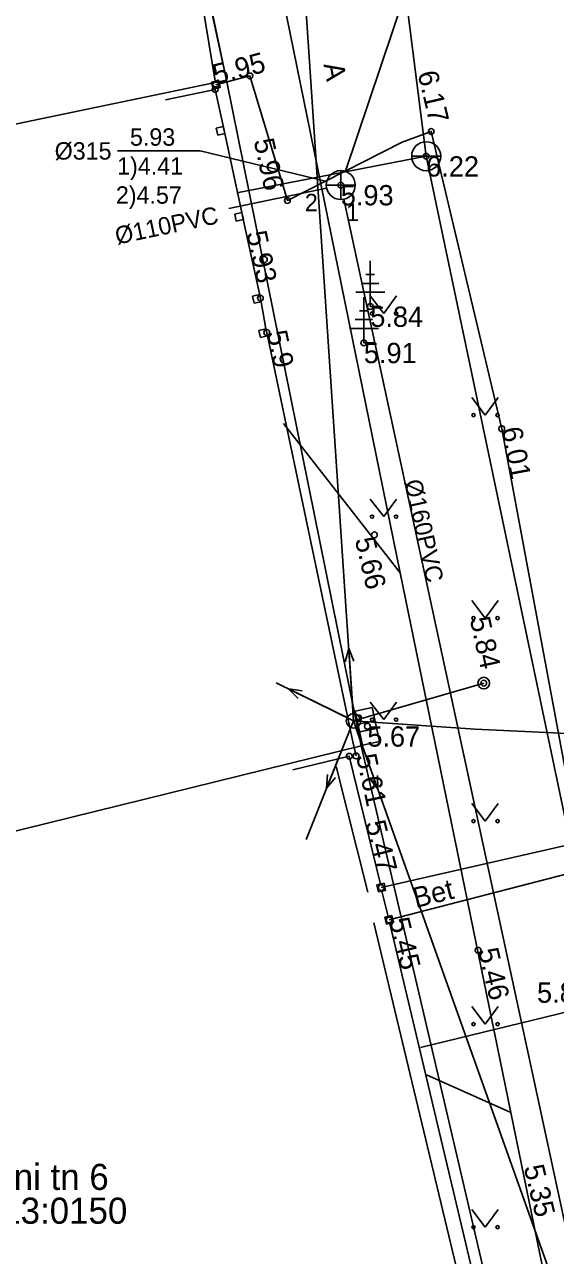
# Model space of a CAD drawing. Extents: x 473307 to 473719, y 6532843 to 6533381.
# Drawn here: x 473352.88 to 473371.2, y 6533202.49 to 6533244.93 of the extents above; entities that cross this region are included whole.
import ezdxf

# ---------------------------------------------------------------- set-up
doc = ezdxf.new("R2010")
doc.units = 0
for name, color, linetype in [('AED', 7, 'Continuous'), ('Default', 7, 'Continuous'), ('ELRAJATISMP', 7, 'Continuous'), ('HALJASTUS', 7, 'Continuous'), ('KKAEV', 7, 'Continuous'), ('KKAEV_NR', 7, 'Continuous'), ('KORGUS', 7, 'Continuous'), ('KTRASS', 7, 'Continuous'), ('KTRASS_TEKST', 7, 'Continuous'), ('MPKAABEL', 7, 'Continuous'), ('MPOHULIIN', 7, 'Continuous'), ('PIIR', 7, 'Continuous'), ('POST', 7, 'Continuous'), ('PUU', 7, 'Continuous'), ('SITRASS', 7, 'Continuous'), ('TEE', 7, 'Continuous'), ('VKAEV', 7, 'Continuous'), ('VTRASS', 7, 'Continuous')]:
    doc.layers.add(name, color=color, linetype=linetype)

# ---------------------------------------------------------------- blocks, each defined once
blk = doc.blocks.new('KAKAEV')
at = {"layer": 'Default'}
for p, q in [((0, -1), (0, 1)), ((-1, 0), (1, 0))]:
    blk.add_line(p, q, dxfattribs=at)
blk.add_circle((0, 0), 1, dxfattribs=at)
blk = doc.blocks.new('VEKAEV')
at = {"layer": 'Default'}
blk.add_line((-1, 0), (1, 0), dxfattribs=at)
blk.add_circle((0, 0), 1, dxfattribs=at)
blk = doc.blocks.new('OKASP1')
at = {"layer": 'Default'}
for p, q in [((0, 0), (0, 3.15)), ((0.3, 2.2), (-0.3, 2.2)), ((1, 1), (-1, 1)), ((0.6, 1.6), (-0.6, 1.6)), ((0.72, 0), (0, 0))]:
    blk.add_line(p, q, dxfattribs=at)
blk = doc.blocks.new('TUPOST')
at = {"layer": 'Default'}
blk.add_circle((0, 0), 0.4, dxfattribs=at)
blk = doc.blocks.new('PUPOST')
at = {"layer": 'Default'}
blk.add_circle((0, 0), 0.5, dxfattribs=at)
blk = doc.blocks.new('VARPOS')
at = {"layer": 'Default'}
for p, q in [((-0.25, 0.25), (-0.25, -0.25)), ((-0.25, 0.25), (0.25, 0.25)), ((0.25, 0.25), (0.25, -0.25)), ((-0.25, -0.25), (0.25, -0.25))]:
    blk.add_line(p, q, dxfattribs=at)
blk = doc.blocks.new('MPSUUN')
at = {"layer": 'Default'}
for p, q in [((0.5, 0), (5, 0)), ((5, 0), (4.097, -0.297)), ((5, 0), (4.098, 0.3))]:
    blk.add_line(p, q, dxfattribs=at)
blk = doc.blocks.new('ELKAPP')
at = {"layer": 'Default'}
for p, q in [((1.195, 0.597), (-1.195, 0.597)), ((-1.195, 0.597), (-1.195, -0.597)), ((-0.271, 0.597), (-0.271, -0.597)), ((0.271, 0.597), (0.271, -0.597)), ((1.195, -0.597), (1.195, 0.597)), ((-1.195, -0.597), (1.195, -0.597))]:
    blk.add_line(p, q, dxfattribs=at)
blk = doc.blocks.new('MURU')
at = {"layer": 'Default'}
for p, q in [((-0.927, 1.213), (0, 0)), ((0, 0), (0.891, 1.213))]:
    blk.add_line(p, q, dxfattribs=at)
for centre in [(-0.802, 0), (0.856, 0)]:
    blk.add_circle(centre, 0.11, dxfattribs=at)

msp = doc.modelspace()

# ---------------------------------------------------------------- linework, layer by layer
at = {"layer": 'AED'}
for points in [[(473359.005, 6533245.69), (473359.455, 6533242.978)], [(473359.457, 6533242.693), (473357.74, 6533242.334)], [(473359.762, 6533241.295), (473359.457, 6533242.693)], [(473359.788, 6533241.173), (473360.377, 6533238.452)], [(473361.016, 6533235.498), (473360.403, 6533238.33)], [(473361.042, 6533235.376), (473361.208, 6533234.438)], [(473364.316, 6533219.713), (473364.211, 6533220.201), (473361.234, 6533234.316)], [(473365.156, 6533215.296), (473364.084, 6533219.704), (473362.136, 6533219.239)], [(473365.212, 6533215.052), (473365.427, 6533214.182)], [(473368.693, 6533200.427), (473365.485, 6533213.938)]]:
    msp.add_lwpolyline(points, dxfattribs=at)
at = {"layer": 'HALJASTUS'}
for points in [[(473364.719, 6533215.019), (473363.629, 6533219.353)], [(473368.241, 6533200.141), (473364.935, 6533213.957)]]:
    msp.add_lwpolyline(points, dxfattribs=at)
at = {"layer": 'KKAEV_NR'}
msp.add_lwpolyline([(473363.304, 6533239.516), (473358.942, 6533240.576), (473356.089, 6533240.576)], dxfattribs=at)
at = {"layer": 'KORGUS'}
for centre in [(473360.657, 6533243.162), (473359.457, 6533242.693), (473359.481, 6533242.856), (473366.912, 6533241.246), (473366.737, 6533240.392), (473363.79, 6533239.398), (473361.946, 6533238.867), (473361.153, 6533236.833), (473361.016, 6533235.498), (473364.808, 6533235.209), (473361.234, 6533234.316), (473364.586, 6533233.958), (473369.342, 6533230.998), (473364.951, 6533227.337), (473368.723, 6533222.226), (473364.406, 6533221.026), (473364.707, 6533220.736), (473364.084, 6533219.704), (473364.316, 6533219.713), (473365.186, 6533215.174), (473365.456, 6533214.06), (473368.525, 6533213.014)]:
    msp.add_circle(centre, 0.1, dxfattribs=at)
at = {"layer": 'KTRASS'}
for p, q in [((473363.951, 6533239.875), (473373.654, 6533268.721)), ((473359.925, 6533238.586), (473363.301, 6533239.295)), ((473363.895, 6533238.909), (473372.523, 6533198.973))]:
    msp.add_line(p, q, dxfattribs=at)
at = {"layer": 'MPKAABEL'}
msp.add_lwpolyline([(473364.229, 6533220.925), (473368.424, 6533220.643), (473385.776, 6533219.821)], dxfattribs=at)
at = {"layer": 'MPOHULIIN'}
for points in [[(473423.194, 6533272.897), (473391.791, 6533270.484), (473361.09, 6533267.919), (473364.229, 6533220.925), (473380.477, 6533175.317), (473396.165, 6533131.758), (473413.567, 6533083.532), (473430.968, 6533052.6), (473459.84, 6533016.944), (473493.252, 6532975.715), (473524.159, 6532957.128), (473561.498, 6532934.712), (473599.705, 6532914.54), (473648.184, 6532910.183)], [(473364.229, 6533220.925), (473361.565, 6533222.237)], [(473364.229, 6533220.925), (473362.593, 6533216.837)]]:
    msp.add_lwpolyline(points, dxfattribs=at)
at = {"layer": 'PIIR'}
for points in [[(473326.61, 6533261.28), (473354.97, 6533266.17), (473359.85, 6533243.02), (473329.52, 6533236.71)], [(473329.52, 6533236.71), (473359.85, 6533243.02), (473364.49, 6533220.06), (473334.44, 6533212.66)], [(473334.44, 6533212.66), (473364.49, 6533220.06), (473369.76, 6533197.52), (473340.14, 6533188.91)]]:
    msp.add_lwpolyline(points, close=True, dxfattribs=at)
msp.add_lwpolyline([(473376.06, 6533174.78), (473369.76, 6533197.52), (473364.49, 6533220.06), (473359.85, 6533243.02), (473356.5, 6533258.46), (473372.23, 6533259.41), (473383.26, 6533220.83), (473385.1, 6533214.25), (473409.64, 6533129)], dxfattribs=at)
at = {"layer": 'POST'}
msp.add_line((473364.229, 6533220.925), (473368.723, 6533222.226), dxfattribs=at)
at = {"layer": 'SITRASS'}
for p, q in [((473361.81, 6533231.18), (473365.84, 6533226.03)), ((473366.75, 6533208.72), (473369.66, 6533207.42))]:
    msp.add_line(p, q, dxfattribs=at)
msp.add_lwpolyline([(473360.262, 6533253.37), (473365.84, 6533226.03), (473369.66, 6533207.42), (473373.367, 6533189.331)], dxfattribs=at)
at = {"layer": 'TEE'}
for points in [[(473359.481, 6533242.856), (473360.657, 6533243.162), (473361.946, 6533238.867), (473365.903, 6533240.875), (473366.912, 6533241.246), (473369.342, 6533230.998), (473371.642, 6533218.64)], [(473365.186, 6533215.174), (473371.792, 6533216.687), (473371.961, 6533215.74), (473365.456, 6533214.06)]]:
    msp.add_lwpolyline(points, dxfattribs=at)
at = {"layer": 'VTRASS'}
for p, q in [((473360.209, 6533239.127), (473366.737, 6533240.392)), ((473366.542, 6533209.663), (473372.861, 6533211.206))]:
    msp.add_line(p, q, dxfattribs=at)
msp.add_lwpolyline([(473365.999, 6533272.186), (473364.518, 6533257.871), (473366.737, 6533240.392), (473372.861, 6533211.206), (473381.92, 6533180.915), (473385.845, 6533164.961), (473390.472, 6533150.34), (473401.875, 6533121.622), (473409.867, 6533103.775), (473420.281, 6533084.249), (473435.442, 6533057.262), (473447.562, 6533040.443), (473454.221, 6533030.196), (473471.046, 6533010.477), (473501.071, 6532979.442)], dxfattribs=at)

# ---------------------------------------------------------------- block references
at = {"layer": 'AED'}
for p, xscale, yscale, rotation in [((473359.481, 6533242.856), 0.49999999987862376, 0.49999999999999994, -77.7890045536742), ((473359.639, 6533241.268), 0.4999999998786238, 0.49999999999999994, -77.7890045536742), ((473360.281, 6533238.304), 0.49999999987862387, 0.49999999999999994, -77.7890045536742), ((473360.894, 6533235.472), 0.4999999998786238, 0.49999999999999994, -77.7890045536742), ((473361.112, 6533234.29), 0.4999999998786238, 0.49999999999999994, -77.7890045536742), ((473365.186, 6533215.174), 0.4999999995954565, 0.49999999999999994, -77.98571901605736), ((473365.456, 6533214.06), 0.5000000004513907, 0.5, 103.22051024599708)]:
    msp.add_blockref('VARPOS', p, dxfattribs=dict(at, xscale=xscale, yscale=yscale, rotation=rotation))
at = {"layer": 'ELRAJATISMP', "xscale": 0.5000000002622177, "yscale": 0.4999999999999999, "rotation": -77.9481189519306}
msp.add_blockref('ELKAPP', (473364.707, 6533220.736), dxfattribs=at)
at = {"layer": 'HALJASTUS', "xscale": 0.5, "yscale": 0.5}
for p in [(473365.271, 6533234.967), (473368.771, 6533231.467), (473365.271, 6533227.967), (473368.771, 6533224.467), (473365.271, 6533220.967), (473368.771, 6533217.467), (473368.771, 6533210.467), (473368.771, 6533203.467)]:
    msp.add_blockref('MURU', p, dxfattribs=at)
at = {"layer": 'KKAEV', "xscale": 0.5, "yscale": 0.5}
msp.add_blockref('KAKAEV', (473363.79, 6533239.398), dxfattribs=at)
at = {"layer": 'MPOHULIIN'}
for xscale, yscale, rotation in [(0.49999999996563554, 0.5000000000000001, 93.79576129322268), (0.5000000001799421, 0.5, 153.7740893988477), (0.5000000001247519, 0.5000000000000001, -111.81120452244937), (0.4999999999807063, 0.5, -70.3915900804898)]:
    msp.add_blockref('MPSUUN', (473364.229, 6533220.925), dxfattribs=dict(at, xscale=xscale, yscale=yscale, rotation=rotation))
at = {"layer": 'POST', "xscale": 0.5, "yscale": 0.5}
for name, p in [('TUPOST', (473368.723, 6533222.226)), ('PUPOST', (473364.229, 6533220.925))]:
    msp.add_blockref(name, p, dxfattribs=at)
at = {"layer": 'PUU', "xscale": 0.5, "yscale": 0.5}
for p in [(473364.808, 6533235.209), (473364.586, 6533233.958)]:
    msp.add_blockref('OKASP1', p, dxfattribs=at)
at = {"layer": 'VKAEV', "xscale": 0.5, "yscale": 0.5}
msp.add_blockref('VEKAEV', (473366.737, 6533240.392), dxfattribs=at)

# ---------------------------------------------------------------- texts
at = {"layer": 'KKAEV_NR'}
for s, p in [('5.93', (473356.516, 6533240.755)), ('%%c315', (473353.918, 6533240.276)), ('1)4.41', (473356.073, 6533239.755)), ('2)4.57', (473356.03, 6533238.755)), ('2', (473362.55, 6533238.497)), ('1', (473363.972, 6533238.157))]:
    msp.add_text(s, height=0.6, dxfattribs=at).set_placement(p)
at = {"layer": 'KORGUS'}
for s, rotation, p in [('5.95', 14.5852, (473359.481, 6533242.856)), ('6.17', 283.3396, (473366.435, 6533243.257)), ('5.96', 282.211, (473360.782, 6533240.934)), ('5.93', 282.211, (473360.53, 6533237.746)), ('5.9', 281.9101, (473361.234, 6533234.316)), ('6.01', 280.5408, (473369.342, 6533230.998)), ('5.66', 283.2787, (473364.27, 6533227.176)), ('5.84', 282.3748, (473368.237, 6533224.44)), ('5.61', 282.131, (473364.316, 6533219.713)), ('5.47', 283.9955, (473364.63, 6533217.406)), ('5.45', 283.3786, (473365.456, 6533214.06)), ('5.46', 283.2183, (473368.525, 6533213.014)), ('5.35', 283.5042, (473370.098, 6533205.536))]:
    msp.add_text(s, height=0.7, rotation=rotation, dxfattribs=at).set_placement(p)
for s, p in [('6.22', (473366.737, 6533239.692)), ('5.93', (473363.79, 6533238.698)), ('5.84', (473364.808, 6533234.509)), ('5.91', (473364.586, 6533233.258)), ('5.67', (473364.707, 6533220.036)), ('5.83', (473370.561, 6533211.206))]:
    msp.add_text(s, height=0.7, dxfattribs=at).set_placement(p)
at = {"layer": 'KTRASS_TEKST'}
for s, rotation, p in [('%%c110PVC', 11.8278, (473356.073, 6533237.345)), ('%%c160PVC', 282.3989, (473365.983, 6533229.181))]:
    msp.add_text(s, height=0.6, rotation=rotation, dxfattribs=at).set_placement(p)
at = {"layer": 'PIIR'}
for s, p in [('Staadioni tn 6', (473348.423, 6533204.75)), ('18301:013:0150', (473347.724, 6533203.585))]:
    msp.add_text(s, height=0.9, dxfattribs=at).set_placement(p)
at = {"layer": 'TEE'}
for s, rotation, p in [('A', 280.4886, (473363.193, 6533243.559)), ('Bet', 14.0297, (473366.379, 6533214.467))]:
    msp.add_text(s, height=0.7, rotation=rotation, dxfattribs=at).set_placement(p)

doc.saveas('drawing.dxf')
